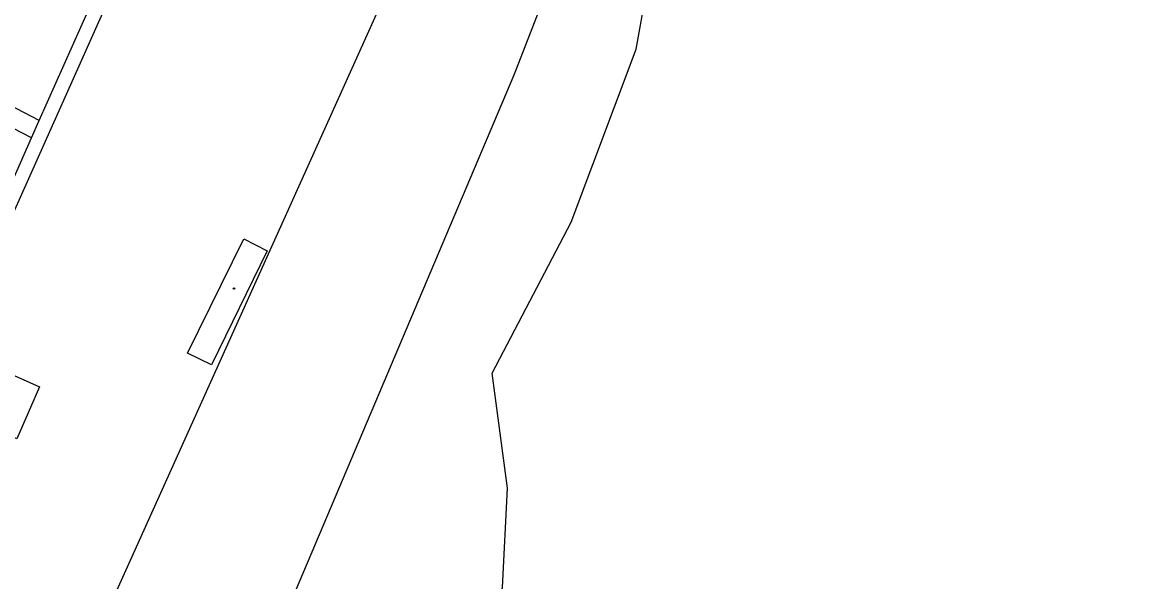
# Model space of a CAD drawing. Extents: x -596024 to -594475, y -1163820 to -1161957.
# Drawn here: x -595721 to -595589.5, y -1162261.1 to -1162195 of the extents above; entities that cross this region are included whole.
import ezdxf

# ---------------------------------------------------------------- set-up
doc = ezdxf.new("R2010")
doc.units = 0
for name, color, linetype in [('Level 11', 7, 'Continuous'), ('Level 39', 7, 'Continuous'), ('Level 5', 7, 'Continuous'), ('Level 7', 7, 'Continuous')]:
    doc.layers.add(name, color=color, linetype=linetype)

msp = doc.modelspace()

# ---------------------------------------------------------------- linework, layer by layer
at = {"layer": 'Level 11'}
for points in [[(-595793.26, -1162507.59), (-595782.82, -1162449.76), (-595777.55, -1162438), (-595759.71, -1162410.83), (-595741.06, -1162393.4), (-595719.97, -1162350.42), (-595684.29, -1162308.25), (-595671.93, -1162284.53), (-595664.22, -1162261.83), (-595663.61, -1162250.07), (-595665.44, -1162236.48), (-595656.11, -1162218.64), (-595648.41, -1162198.17), (-595645.98, -1162184.59), (-595599.35, -1162078.96), (-595593.87, -1162072.07), (-595568.74, -1162038.01), (-595559, -1162011.66)], [(-595705.7, -1162180.97), (-595707.05, -1162183.93), (-595730.86, -1162237.17), (-595732.96, -1162241.93), (-595732.49, -1162243.39), (-595733.56, -1162245.54), (-595735.45, -1162247.5), (-595736.25, -1162247.7), (-595741.13, -1162245.57), (-595737.59, -1162237.91), (-595737.39, -1162237.47), (-595735.91, -1162238.12), (-595733.99, -1162238.97), (-595733.04, -1162238.32), (-595732.21, -1162236.44), (-595729.5, -1162230.32), (-595719.9, -1162208.68), (-595718.99, -1162206.61), (-595713.11, -1162193.36), (-595713.29, -1162192.37), (-595714.66, -1162191.46), (-595722.65, -1162187.93)], [(-595718.99, -1162206.61), (-595725.33, -1162203.35)], [(-595719.9, -1162208.68), (-595725.36, -1162205.87), (-595735.76, -1162229.36), (-595732.59, -1162229.05), (-595729.5, -1162230.32)], [(-595725.34, -1162235.28), (-595718.95, -1162238.11), (-595721.65, -1162244.23), (-595728.13, -1162241.34), (-595725.34, -1162235.28)]]:
    msp.add_lwpolyline(points, dxfattribs=at)
at = {"layer": 'Level 39'}
for radius in [0.09, 0.0398]:
    msp.add_circle((-595695.96, -1162226.48), radius, dxfattribs=at)
at = {"layer": 'Level 5'}
for points in [[(-595701.46, -1162234.13), (-595694.82, -1162220.61)], [(-595694.82, -1162220.61), (-595692.06, -1162222.03)], [(-595692.06, -1162222.03), (-595698.62, -1162235.5)], [(-595698.62, -1162235.5), (-595701.46, -1162234.13)]]:
    msp.add_lwpolyline(points, dxfattribs=at)
at = {"layer": 'Level 7'}
for points in [[(-595650.36, -1162171.47), (-595657.21, -1162187.07), (-595658.5, -1162190.02), (-595658.83, -1162190.76), (-595662.89, -1162201.24), (-595692, -1162270.03)], [(-595678.79, -1162193.3), (-595709.86, -1162262.21), (-595715.02, -1162273.78), (-595735.69, -1162319.43), (-595753.11, -1162358.38), (-595754.64, -1162361.79), (-595797.68, -1162364.91), (-595842.2, -1162368.19), (-595843.14, -1162368.26), (-595847.4, -1162368.57)]]:
    msp.add_lwpolyline(points, dxfattribs=at)

doc.saveas('drawing.dxf')
